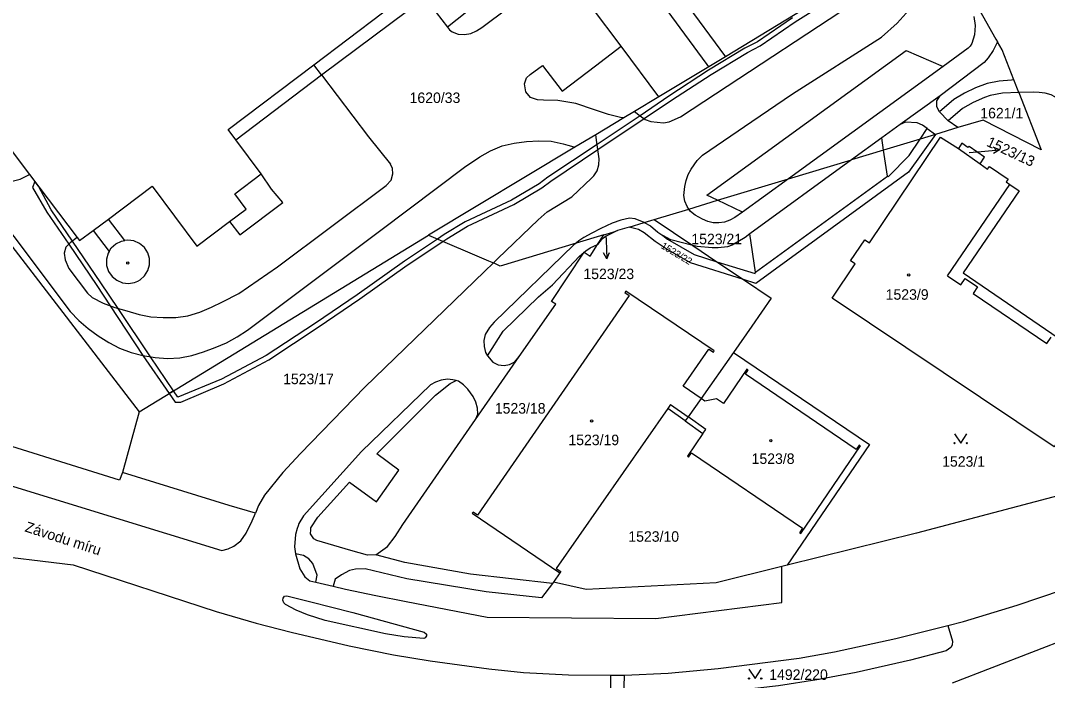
# Model space of a CAD drawing. Extents: x -869103 to -863415, y -1015889 to -1012477.
# Drawn here: x -865332.3 to -865165.9, y -1014971.3 to -1014864.3 of the extents above; entities that cross this region are included whole.
import ezdxf

# ---------------------------------------------------------------- set-up
doc = ezdxf.new("R2010")
doc.units = 0
for name, color, linetype in [('Hranice parcel', 7, 'Continuous'), ('Parcelní čísla', 7, 'Continuous'), ('Pop  PČ popisy', 7, 'Continuous'), ('Vnitřní kresba', 7, 'Continuous'), ('Věcná břemena k části', 7, 'Continuous'), ('Značky budov', 7, 'Continuous'), ('Značky kultur', 7, 'Continuous')]:
    doc.layers.add(name, color=color, linetype=linetype)

msp = doc.modelspace()

# ---------------------------------------------------------------- linework, layer by layer
at = {"layer": 'Hranice parcel'}
for p, q in [((-865371.68, -1014851.57), (-865313.08, -1014927.77)), ((-865173.24, -1014869.08), (-865173.99, -1014867.8)), ((-865228.86, -1014876.71), (-865232.83, -1014879.1)), ((-865168.26, -1014875.96), (-865170.55, -1014876.01)), ((-865180.35, -1014885.09), (-865176.82, -1014887.59)), ((-865176.82, -1014887.59), (-865175.63, -1014888.45)), ((-865229.64, -1014896.6), (-865223.36, -1014900.83)), ((-865233.66, -1014897.82), (-865235.58, -1014898.4)), ((-865313.08, -1014927.77), (-865266.19, -1014899.15)), ((-865238.82, -1014900.65), (-865237.78, -1014899.07)), ((-865219.92, -1014917.91), (-865234.25, -1014908.24)), ((-865216.76, -1014918.18), (-865222.04, -1014925.62)), ((-865313.08, -1014927.77), (-865315.77, -1014937.6)), ((-865259.1, -1014944.22), (-865244.92, -1014953.88)), ((-865244.92, -1014953.88), (-865245.97, -1014955.42)), ((-865245.97, -1014955.42), (-865246.11, -1014955.62)), ((-865236.67, -1014970.46), (-865234.47, -1014970.46))]:
    msp.add_line(p, q, dxfattribs=at)
for points in [[(-865259.28, -1014774.72), (-865240.7, -1014799.38), (-865214.74, -1014833.84), (-865197.02, -1014857.35), (-865218.06, -1014870.23)], [(-865228.86, -1014876.71), (-865235, -1014868.49), (-865244.57, -1014855.68), (-865246.73, -1014852.91), (-865267.56, -1014825.45), (-865291.78, -1014793.29), (-865293.17, -1014791.44), (-865291.41, -1014790.12), (-865288.18, -1014787.69), (-865286.55, -1014786.48), (-865282.54, -1014783.45), (-865282.41, -1014783.62)], [(-865282.41, -1014783.62), (-865281.06, -1014785.41), (-865279.62, -1014787.31), (-865278.78, -1014788.42), (-865282.36, -1014791.15), (-865269.37, -1014808.2), (-865266.55, -1014806.04), (-865261.54, -1014812.67), (-865232.35, -1014851.29), (-865224.94, -1014860.88), (-865218.06, -1014870.23)], [(-865363.75, -1014845.66), (-865330.82, -1014889.31), (-865323.12, -1014899.52), (-865322.73, -1014900.03), (-865320.5, -1014898.36), (-865317.94, -1014901.78)], [(-865180.77, -1014855.79), (-865174.26, -1014867.34), (-865173.99, -1014867.8)], [(-865317.94, -1014901.78), (-865318.11, -1014902.06), (-865318.37, -1014903.04), (-865318.34, -1014904.05), (-865318.03, -1014905.01), (-865317.47, -1014905.83), (-865316.7, -1014906.46), (-865315.79, -1014906.85), (-865314.8, -1014906.97), (-865313.82, -1014906.81), (-865313.31, -1014906.61), (-865312.92, -1014906.39), (-865312.18, -1014905.73), (-865311.65, -1014904.88), (-865311.38, -1014903.93), (-865311.39, -1014902.93), (-865311.67, -1014901.98), (-865312.22, -1014901.13), (-865312.99, -1014900.47), (-865313.91, -1014900.06), (-865314.91, -1014899.93), (-865315.4, -1014900.01), (-865318.05, -1014896.53), (-865310.95, -1014891.21), (-865303.71, -1014900.92), (-865298.43, -1014896.92), (-865296.74, -1014899.07), (-865289.82, -1014893.87), (-865291.65, -1014891.71), (-865293.31, -1014889.21), (-865297.41, -1014883.68), (-865283.53, -1014873.16), (-865284.78, -1014871.52), (-865268.06, -1014858.83)], [(-865232.83, -1014879.1), (-865231.9, -1014879.78), (-865231.08, -1014880.38), (-865230.15, -1014880.72), (-865228.15, -1014880.94), (-865227.19, -1014880.78), (-865225.36, -1014879.95), (-865217.83, -1014874.98), (-865199.42, -1014862.89)], [(-865173.99, -1014867.8), (-865174.7, -1014869.2), (-865175.53, -1014870.4), (-865176.19, -1014871.16), (-865179.74, -1014873.87), (-865183.31, -1014876.57), (-865189.8, -1014881.21), (-865192.76, -1014883.36), (-865197.66, -1014886.92)], [(-865218.06, -1014870.23), (-865220.78, -1014871.86), (-865228.86, -1014876.71)], [(-865170.55, -1014876.01), (-865171.35, -1014873.94), (-865173.24, -1014869.08)], [(-865170.55, -1014876.01), (-865166.94, -1014885.33), (-865176.33, -1014880.47)], [(-865163.24, -1014880.36), (-865163.53, -1014878.5), (-865163.8, -1014877.73), (-865164.08, -1014877.26), (-865164.7, -1014876.72), (-865165.3, -1014876.39), (-865166.27, -1014876.12), (-865167.24, -1014876), (-865168.26, -1014875.96)], [(-865232.83, -1014879.1), (-865234.55, -1014880.14), (-865239.1, -1014882.88), (-865242.47, -1014884.9), (-865266.19, -1014899.15)], [(-865176.33, -1014880.47), (-865180.43, -1014881.71), (-865184.07, -1014882.81), (-865186.55, -1014883.56), (-865192.47, -1014885.35), (-865197.66, -1014886.92)], [(-865156.98, -1014920.68), (-865156.34, -1014921.12), (-865157.37, -1014922.63), (-865158.88, -1014924.84), (-865157.91, -1014925.59), (-865160.19, -1014928.96), (-865161.21, -1014928.26), (-865161.79, -1014929.08), (-865161, -1014929.64), (-865161.66, -1014930.59), (-865162.45, -1014930.03), (-865163.79, -1014931.93), (-865162.99, -1014932.49), (-865163.66, -1014933.43), (-865164.45, -1014932.88), (-865164.86, -1014933.46), (-865200.82, -1014909.33), (-865197.06, -1014903.79), (-865197.81, -1014903.28), (-865195.49, -1014899.91), (-865194.77, -1014900.38), (-865183.27, -1014883.24), (-865180.35, -1014885.09)], [(-865176.82, -1014887.59), (-865176.1, -1014886.51), (-865178.63, -1014884.76), (-865178.8, -1014884.95), (-865179.77, -1014884.25), (-865180.35, -1014885.09)], [(-865229.64, -1014896.6), (-865224.01, -1014894.9), (-865219.37, -1014893.49), (-865207.85, -1014890.01), (-865197.66, -1014886.92)], [(-865197.66, -1014886.92), (-865214.15, -1014898.91), (-865214.89, -1014899.51), (-865216.98, -1014900.77), (-865217.77, -1014901.04), (-865219.26, -1014901.18), (-865220.24, -1014901.21), (-865222.66, -1014900.98), (-865223.36, -1014900.83)], [(-865175.63, -1014888.45), (-865175.32, -1014888.02), (-865172.31, -1014890.05), (-865172.61, -1014890.49), (-865172.04, -1014890.94), (-865170.52, -1014891.98), (-865179.59, -1014905.26), (-865156.98, -1014920.68)], [(-865233.66, -1014897.82), (-865231.28, -1014897.1), (-865229.64, -1014896.6)], [(-865235.58, -1014898.4), (-865237.39, -1014899.32), (-865238.22, -1014899.92), (-865238.82, -1014900.65)], [(-865237.78, -1014899.07), (-865236.34, -1014898.63), (-865235.58, -1014898.4)], [(-865215.19, -1014906.33), (-865223.77, -1014903.64), (-865227.71, -1014901.37), (-865229.47, -1014900.18), (-865231.27, -1014898.74), (-865232.18, -1014898.24), (-865233.66, -1014897.82)], [(-865266.19, -1014899.15), (-865256.49, -1014903.29), (-865255.69, -1014903.65)], [(-865237.78, -1014899.07), (-865242.27, -1014900.43), (-865254.58, -1014904.15), (-865255.69, -1014903.65)], [(-865270.36, -1014946.03), (-865258.56, -1014929.02), (-865251.49, -1014918.83), (-865245.58, -1014910.32), (-865246.26, -1014909.87), (-865240.97, -1014901.89)], [(-865240.97, -1014901.89), (-865240.02, -1014902.52), (-865238.82, -1014900.65)], [(-865223.36, -1014900.83), (-865219.46, -1014903.45), (-865215.19, -1014906.33)], [(-865315.77, -1014937.6), (-865316.28, -1014938.84), (-865417.18, -1014907.31), (-865420.17, -1014905.88), (-865422.4, -1014904.51)], [(-865255.69, -1014903.65), (-865257.1, -1014905.01), (-865276.49, -1014923.77), (-865286.93, -1014934.55), (-865289.78, -1014937.61), (-865292.74, -1014941.3), (-865293.75, -1014942.98), (-865294.25, -1014944.21), (-865298.49, -1014942.96), (-865315.77, -1014937.6)], [(-865215.19, -1014906.33), (-865210.69, -1014909.36), (-865213.82, -1014913.91), (-865216.76, -1014918.18)], [(-865234.25, -1014908.24), (-865234.38, -1014908.44), (-865233.68, -1014908.91), (-865258.27, -1014944.52), (-865258.98, -1014944.04), (-865259.1, -1014944.22)], [(-865222.04, -1014925.62), (-865224.92, -1014923.61), (-865220.76, -1014917.63), (-865220.05, -1014918.11), (-865219.92, -1014917.91)], [(-865216.76, -1014918.18), (-865194.77, -1014933.1), (-865208.08, -1014952.64)], [(-865224.61, -1014929.25), (-865221.74, -1014931.3), (-865224.26, -1014934.99), (-865224.05, -1014935.13), (-865223.57, -1014934.43), (-865205.62, -1014946.67), (-865206.1, -1014947.38), (-865205.9, -1014947.51), (-865196.22, -1014933.32), (-865196.42, -1014933.18), (-865196.91, -1014933.9), (-865214.86, -1014921.66), (-865214.4, -1014920.98), (-865214.6, -1014920.85), (-865218.42, -1014926.45), (-865219.55, -1014925.67), (-865221.45, -1014926.03), (-865222.04, -1014925.62)], [(-865423.24, -1014922.6), (-865419.49, -1014923.29), (-865407.69, -1014926.15), (-865398.15, -1014928.74), (-865388.31, -1014931.52), (-865380.49, -1014933.91), (-865366.86, -1014941.5), (-865338.97, -1014950.75), (-865323.74, -1014952.57), (-865300.57, -1014960.18), (-865294.14, -1014962.05), (-865288.43, -1014963.5), (-865279.04, -1014965.71), (-865271.85, -1014967.2), (-865265.9, -1014968.15), (-865256.44, -1014969.45), (-865250.8, -1014970.04), (-865243.52, -1014970.44), (-865236.67, -1014970.46)], [(-865222.04, -1014925.62), (-865224.14, -1014928.59), (-865224.61, -1014929.25)], [(-865224.61, -1014929.25), (-865227.44, -1014927.23), (-865245.5, -1014953.19), (-865244.78, -1014953.68), (-865244.92, -1014953.88)], [(-865132.79, -1014928.94), (-865149.72, -1014937.59), (-865187.14, -1014947.45), (-865208.08, -1014952.64)], [(-865246.11, -1014955.62), (-865259.4, -1014954.08), (-865270.02, -1014952.2), (-865274.75, -1014950.97), (-865272.84, -1014949.63), (-865271.57, -1014948.02), (-865270.36, -1014946.03)], [(-865182.04, -1014962.41), (-865179.54, -1014961.77), (-865170.85, -1014959.11), (-865163.46, -1014956.63), (-865153.24, -1014952.92), (-865143.8, -1014949.04), (-865142.12, -1014948.21)], [(-865208.08, -1014952.64), (-865208.95, -1014952.86), (-865219.6, -1014955.49), (-865240.63, -1014956.57), (-865245.97, -1014955.42)], [(-865149.23, -1014959.35), (-865181.35, -1014971.78)], [(-865182.04, -1014962.41), (-865181.33, -1014964.98), (-865181.35, -1014965.61), (-865181.56, -1014965.97), (-865182.33, -1014966.51), (-865188.13, -1014968.03), (-865196.89, -1014970.05), (-865203.29, -1014971.23), (-865209.5, -1014972.19), (-865216.7, -1014973.03), (-865223.92, -1014973.68), (-865234.56, -1014974.25), (-865234.47, -1014970.46)], [(-865234.47, -1014970.46), (-865227.37, -1014970.18), (-865219.25, -1014969.4), (-865206.13, -1014967.75), (-865200.4, -1014966.71), (-865190.49, -1014964.56), (-865182.04, -1014962.41)], [(-865236.68, -1014974.31), (-865236.67, -1014970.46)]]:
    msp.add_lwpolyline(points, dxfattribs=at)
at = {"layer": 'Pop  PČ popisy'}
for p, q in [((-865176.68, -1014885.55), (-865173.69, -1014885.29)), ((-865173.69, -1014885.29), (-865174.73, -1014884.88)), ((-865173.69, -1014885.29), (-865174.64, -1014885.88)), ((-865178.6, -1014885.72), (-865176.68, -1014885.55)), ((-865237.47, -1014899.2), (-865237.44, -1014899.97)), ((-865237.44, -1014899.97), (-865237.33, -1014902.97)), ((-865237.33, -1014902.97), (-865236.87, -1014901.95)), ((-865237.33, -1014902.97), (-865237.87, -1014901.99))]:
    msp.add_line(p, q, dxfattribs=at)
at = {"layer": 'Vnitřní kresba'}
for p, q in [((-865259.96, -1014862.94), (-865263.13, -1014865.42)), ((-865182.8, -1014871.8), (-865207.85, -1014890.01)), ((-865182.02, -1014880.58), (-865183.4, -1014879.14)), ((-865186.55, -1014883.56), (-865185.4, -1014881.85)), ((-865185.4, -1014881.85), (-865184.07, -1014882.81)), ((-865180.43, -1014881.71), (-865182.02, -1014880.58)), ((-865192.47, -1014885.35), (-865192.76, -1014883.36)), ((-865191.85, -1014889.58), (-865192.47, -1014885.35)), ((-865207.85, -1014890.01), (-865215.3, -1014895.42)), ((-865213.2, -1014905.12), (-865191.85, -1014889.58)), ((-865182.14, -1014905.73), (-865172.04, -1014890.94)), ((-865215.3, -1014895.42), (-865219.37, -1014893.49)), ((-865320.5, -1014898.36), (-865318.05, -1014896.53)), ((-865281.92, -1014904.33), (-865273.94, -1014898.32)), ((-865226.95, -1014899.88), (-865228.23, -1014899.21)), ((-865223.36, -1014900.83), (-865226.95, -1014899.88)), ((-865213.2, -1014905.12), (-865214.15, -1014898.91)), ((-865182.14, -1014905.73), (-865179.95, -1014907.22)), ((-865179.95, -1014907.22), (-865179.25, -1014906.19)), ((-865179.25, -1014906.19), (-865177.26, -1014907.54)), ((-865177.26, -1014907.54), (-865177.97, -1014908.58)), ((-865177.97, -1014908.58), (-865166.03, -1014916.72)), ((-865166.03, -1014916.72), (-865165.32, -1014915.69)), ((-865226.98, -1014926.57), (-865227.44, -1014927.23)), ((-865226.98, -1014926.57), (-865224.14, -1014928.59)), ((-865221.28, -1014930.63), (-865224.14, -1014928.59)), ((-865221.74, -1014931.3), (-865221.28, -1014930.63)), ((-865208.98, -1014958.72), (-865208.95, -1014952.86)), ((-865284.46, -1014955.41), (-865281.66, -1014956.06)), ((-865229.35, -1014961.28), (-865208.98, -1014958.72)), ((-865256.69, -1014961.06), (-865229.35, -1014961.28))]:
    msp.add_line(p, q, dxfattribs=at)
for points in [[(-865367.02, -1014848.04), (-865366.6, -1014848.61), (-865342.58, -1014880.52), (-865335.55, -1014889.69), (-865334.72, -1014890.32), (-865333.67, -1014890.4), (-865332.36, -1014890.06), (-865330.82, -1014889.31)], [(-865220.78, -1014871.86), (-865221.07, -1014871.47), (-865227.53, -1014862.67), (-865236.6, -1014850.09), (-865236.85, -1014849.9), (-865237.18, -1014850), (-865244.57, -1014855.52), (-865244.57, -1014855.68)], [(-865370.22, -1014850.46), (-865369.93, -1014850.84), (-865351.86, -1014874.83), (-865324.27, -1014911.54), (-865322.86, -1014912.99), (-865321.32, -1014914.3), (-865319.72, -1014915.44), (-865317.99, -1014916.56), (-865316.25, -1014917.48), (-865314.38, -1014918.15), (-865312.47, -1014918.64), (-865310.48, -1014918.98), (-865308.5, -1014919.12), (-865306.5, -1014919.02), (-865304.54, -1014918.66), (-865302.63, -1014918.05), (-865300.76, -1014917.37), (-865298.92, -1014916.58), (-865297.17, -1014915.64), (-865295.5, -1014914.56), (-865281.92, -1014904.33)], [(-865257.57, -1014865.45), (-865248.8, -1014858.87), (-865244.57, -1014855.68)], [(-865283.53, -1014873.16), (-865266.8, -1014860.62), (-865263.13, -1014865.42)], [(-865224.01, -1014894.9), (-865224.29, -1014894.51), (-865224.68, -1014893.64), (-865224.81, -1014892.7), (-865224.65, -1014891.24), (-865224.45, -1014890.29), (-865224.15, -1014889.31), (-865223.66, -1014888.46), (-865222.68, -1014887.05), (-865221.82, -1014886.17), (-865213.82, -1014880.73), (-865207.2, -1014876.23), (-865192.83, -1014867.05), (-865190.25, -1014864.79), (-865188.3, -1014862.58)], [(-865177.87, -1014863.67), (-865177.63, -1014865.15), (-865177.72, -1014866.65), (-865178.19, -1014868.05), (-865178.44, -1014868.51), (-865178.77, -1014868.84), (-865182.8, -1014871.8)], [(-865263.13, -1014865.42), (-865262.8, -1014865.85), (-865262.36, -1014866.16), (-865261.38, -1014866.56), (-865260.35, -1014866.62), (-865259.34, -1014866.43), (-865258.42, -1014865.99), (-865257.57, -1014865.45)], [(-865234.55, -1014880.14), (-865235.08, -1014880.04), (-865237.03, -1014879.56), (-865239.3, -1014878.82), (-865242.35, -1014877.79), (-865245.25, -1014877.32), (-865247.55, -1014877.23), (-865248.56, -1014877.18), (-865249.66, -1014876.81), (-865250.43, -1014875.89), (-865250.65, -1014874.62), (-865250.3, -1014873.61), (-865249.75, -1014873.07), (-865247.75, -1014871.62), (-865244.54, -1014875.78), (-865239.16, -1014871.68), (-865235, -1014868.49)], [(-865219.37, -1014893.49), (-865221.11, -1014892.67), (-865188.81, -1014869.2), (-865182.8, -1014871.8)], [(-865297.41, -1014883.68), (-865298.67, -1014882.01), (-865284.78, -1014871.52)], [(-865283.53, -1014873.16), (-865275.93, -1014883.19), (-865272.37, -1014887.62)], [(-865171.35, -1014873.94), (-865171.75, -1014874), (-865173.75, -1014874.15), (-865175.7, -1014874.55), (-865177.57, -1014875.25), (-865179.37, -1014876.1), (-865181.08, -1014877.17), (-865183.4, -1014879.14)], [(-865183.4, -1014879.14), (-865183.85, -1014878.31), (-865183.86, -1014877.35), (-865183.31, -1014876.57)], [(-865170.55, -1014876.01), (-865173.22, -1014876.11), (-865175.18, -1014876.51), (-865176.12, -1014876.81), (-865177.95, -1014877.62), (-865179.67, -1014878.63), (-865182.02, -1014880.58)], [(-865185.4, -1014881.85), (-865186.18, -1014881.29), (-865187.01, -1014880.92), (-865188.92, -1014880.82), (-865189.8, -1014881.21)], [(-865255.69, -1014903.65), (-865254.94, -1014902.93), (-865248.45, -1014896.68), (-865246.97, -1014895.35), (-865243, -1014892.92), (-865239.8, -1014889.89), (-865239.43, -1014889.54), (-865238.86, -1014888.72), (-865238.6, -1014887.75), (-865238.57, -1014886.75), (-865238.93, -1014884.14), (-865239.1, -1014882.88)], [(-865184.07, -1014882.81), (-865188.41, -1014888.92), (-865213.15, -1014906.97), (-865215.19, -1014906.33)], [(-865191.85, -1014889.58), (-865191.69, -1014889.65), (-865188.34, -1014886.23), (-865186.55, -1014883.56)], [(-865273.94, -1014898.32), (-865260.38, -1014888.1), (-865257.89, -1014886.45), (-865256.13, -1014885.47), (-865254.27, -1014884.68), (-865252.33, -1014884.21), (-865250.33, -1014883.96), (-865248.34, -1014883.86), (-865246.33, -1014883.92), (-865244.4, -1014884.33), (-865243.6, -1014884.57), (-865242.63, -1014884.83), (-865242.47, -1014884.9)], [(-865323.12, -1014899.52), (-865324.23, -1014900.36), (-865324.96, -1014901.1), (-865325.22, -1014902.08), (-865325.08, -1014903.13), (-865324.46, -1014904.57), (-865321.46, -1014908.56), (-865320.67, -1014909.24), (-865318.89, -1014910.17), (-865317.02, -1014910.88), (-865315.09, -1014911.43), (-865313.05, -1014911.98), (-865311.18, -1014912.4), (-865309.18, -1014912.49), (-865307.14, -1014912.48), (-865305.16, -1014912.2), (-865303.23, -1014911.65), (-865301.37, -1014910.84), (-865299.59, -1014909.96), (-865296.9, -1014908.62), (-865290.64, -1014904.29), (-865273.05, -1014891.1), (-865272.26, -1014890.21), (-865271.95, -1014889.22), (-865272.01, -1014888.32), (-865272.37, -1014887.62)], [(-865298.43, -1014896.92), (-865295.72, -1014894.93), (-865297.57, -1014892.44), (-865293.31, -1014889.21)], [(-865215.3, -1014895.42), (-865216.56, -1014896.26), (-865217.36, -1014896.73), (-865218.25, -1014897.03), (-865219.15, -1014897.16), (-865220.07, -1014897.12), (-865220.93, -1014896.91), (-865221.79, -1014896.57), (-865223, -1014895.88), (-865223.74, -1014895.28), (-865224.01, -1014894.9)], [(-865231.28, -1014897.1), (-865232.69, -1014896.5), (-865233.61, -1014896.38), (-865235.05, -1014896.7), (-865236.46, -1014897.2), (-865238.3, -1014898.06), (-865239.74, -1014898.8), (-865241.01, -1014899.54), (-865241.86, -1014900.08), (-865242.27, -1014900.43)], [(-865231.28, -1014897.1), (-865230.23, -1014897.62), (-865229.03, -1014898.64), (-865228.23, -1014899.21)], [(-865317.94, -1014901.78), (-865317.58, -1014901.2), (-865316.83, -1014900.52), (-865315.91, -1014900.09), (-865315.4, -1014900.01)], [(-865228.23, -1014899.21), (-865227.47, -1014899.8), (-865223.17, -1014902.3), (-865219.46, -1014903.45)], [(-865242.27, -1014900.43), (-865242.63, -1014900.73), (-865255.57, -1014913.26), (-865256.32, -1014914.13), (-865257.02, -1014915.26), (-865257.22, -1014916.2), (-865257.19, -1014917.2), (-865256.95, -1014918.15), (-865256.63, -1014918.68)], [(-865256.63, -1014918.68), (-865254.08, -1014914.7), (-865248.36, -1014909.12), (-865246.11, -1014907.22), (-865241.72, -1014902.54), (-865240.97, -1014901.89)], [(-865240.97, -1014901.89), (-865240.72, -1014901.69), (-865239.98, -1014901.21), (-865238.82, -1014900.65)], [(-865219.46, -1014903.45), (-865213.3, -1014905.37), (-865213.2, -1014905.12)], [(-865256.63, -1014918.68), (-865255.78, -1014919.71), (-865254.9, -1014920.15), (-865253.94, -1014920.25), (-865253.07, -1014920.09), (-865252.21, -1014919.66), (-865251.49, -1014918.83)], [(-865261.69, -1014922.73), (-865262.28, -1014922.57), (-865263.11, -1014922.47), (-865264.12, -1014922.63), (-865265.07, -1014922.97), (-865265.86, -1014923.4), (-865277.07, -1014934.2), (-865286.43, -1014944.64), (-865287.19, -1014945.89), (-865287.33, -1014946.28)], [(-865285.27, -1014946.92), (-865285.24, -1014946.6), (-865284.1, -1014944.86), (-865279.01, -1014939.19), (-865274.6, -1014942.4), (-865271.01, -1014937.22), (-865274.57, -1014934.6), (-865265.08, -1014925.11), (-865262.67, -1014923.21), (-865261.69, -1014922.73)], [(-865258.56, -1014929.02), (-865258.23, -1014928.14), (-865258.24, -1014927.19), (-865258.54, -1014926.23), (-865258.97, -1014925.32), (-865259.83, -1014924.13), (-865260.53, -1014923.41), (-865261.33, -1014922.84), (-865261.69, -1014922.73)], [(-865345.28, -1014936.29), (-865299.7, -1014950.27), (-865298.64, -1014949.98), (-865297.75, -1014949.57), (-865296.6, -1014948.68), (-865295.74, -1014947.44), (-865294.76, -1014945.47), (-865294.25, -1014944.21)], [(-865287.33, -1014946.28), (-865287.48, -1014946.69), (-865287.72, -1014947.65), (-865287.9, -1014949.65), (-865287.77, -1014950.8)], [(-865274.75, -1014950.97), (-865276.08, -1014951.03), (-865278.78, -1014950.28), (-865284.28, -1014948.67), (-865284.75, -1014948.37), (-865285.32, -1014947.55), (-865285.27, -1014946.92)], [(-865287.77, -1014950.8), (-865287.04, -1014953.26), (-865286.24, -1014954.53), (-865285.44, -1014955.19), (-865284.46, -1014955.41)], [(-865284.46, -1014955.41), (-865284.25, -1014954.27), (-865284.91, -1014952.4), (-865285.6, -1014951.63), (-865286.43, -1014951.06), (-865287.77, -1014950.8)], [(-865246.11, -1014955.62), (-865247.88, -1014957.93), (-865256.84, -1014956.98), (-865269.69, -1014954.88), (-865276.48, -1014953.24), (-865278, -1014953.27), (-865278.98, -1014953.51), (-865280.31, -1014954.22), (-865281.31, -1014954.93), (-865281.66, -1014956.06)], [(-865281.66, -1014956.06), (-865279.62, -1014956.55), (-865274.71, -1014957.55), (-865269.8, -1014958.55), (-865256.69, -1014961.06)], [(-865289.37, -1014959.02), (-865289.66, -1014958.78), (-865289.77, -1014958.3), (-865289.74, -1014957.98), (-865289.5, -1014957.67), (-865289.15, -1014957.61), (-865285.25, -1014958.59), (-865278.46, -1014960.32), (-865266.89, -1014963.51), (-865266.54, -1014963.81), (-865266.53, -1014964.13), (-865266.71, -1014964.42), (-865266.96, -1014964.55), (-865270.16, -1014964.24), (-865273.15, -1014963.77), (-865282.93, -1014961.6), (-865285.8, -1014960.69), (-865287.63, -1014959.92), (-865289.37, -1014959.02)]]:
    msp.add_lwpolyline(points, dxfattribs=at)
at = {"layer": 'Věcná břemena k části'}
msp.add_lwpolyline([(-865207.23, -1014863.9), (-865212.88, -1014867.78), (-865214.93, -1014868.81), (-865220.81, -1014872.39), (-865227.26, -1014876.58), (-865231.9, -1014879.78), (-865238.89, -1014884.43), (-865246.85, -1014889.74), (-865248.27, -1014890.83), (-865252.73, -1014893.47), (-865260.24, -1014896.97), (-865263.68, -1014899.06), (-865264.73, -1014899.77), (-865270.11, -1014903.37), (-865277.77, -1014908.79), (-865284.5, -1014913.4), (-865292.48, -1014918.66), (-865299.72, -1014922.5), (-865306.8, -1014925.42), (-865307.51, -1014924.37), (-865308.21, -1014924.8), (-865307.22, -1014926.22), (-865306.34, -1014926.21), (-865299.38, -1014923.22), (-865292.08, -1014919.34), (-865284.06, -1014914.06), (-865277.31, -1014909.45), (-865269.65, -1014904.03), (-865263.86, -1014900.15), (-865263.24, -1014899.74), (-865259.86, -1014897.67), (-865252.35, -1014894.17), (-865247.83, -1014891.49), (-865246.39, -1014890.38), (-865238.77, -1014885.27), (-865231.28, -1014880.24), (-865226.82, -1014877.24), (-865220.39, -1014873.07), (-865214.53, -1014869.51), (-865212.48, -1014868.46), (-865206.79, -1014864.56), (-865199.86, -1014860.17)], dxfattribs=at)
msp.add_lwpolyline([(-865329.96, -1014890.46), (-865330.33, -1014891.4), (-865328.01, -1014895.43), (-865324.49, -1014900.62), (-865319.95, -1014907.32), (-865317.79, -1014910.59), (-865312.47, -1014918.64), (-865308.21, -1014924.8), (-865307.51, -1014924.37), (-865311.22, -1014918.85), (-865316.49, -1014911.03), (-865319.29, -1014906.88), (-865323.88, -1014900.1), (-865327.33, -1014895.01), (-865329.39, -1014891.2)], close=True, dxfattribs=at)
at = {"layer": 'Značky budov'}
for centre in [(-865314.92, -1014903.66), (-865188.4, -1014905.59), (-865239.77, -1014929.27), (-865210.73, -1014932.47)]:
    msp.add_circle(centre, 0.175, dxfattribs=at)
at = {"layer": 'Značky kultur'}
for points in [[(-865180.98, -1014931.37), (-865179.98, -1014932.87), (-865178.98, -1014931.37)], [(-865214.28, -1014969.52), (-865213.28, -1014971.02), (-865212.28, -1014969.52)]]:
    msp.add_lwpolyline(points, dxfattribs=at)
for centre in [(-865180.98, -1014932.87), (-865178.98, -1014932.87), (-865214.28, -1014971.02), (-865212.28, -1014971.02)]:
    msp.add_circle(centre, 0.1, dxfattribs=at)

# ---------------------------------------------------------------- texts
at = {"layer": 'Parcelní čísla'}
for s, p in [('1620/33', (-865269.26, -1014877.71)), ('1621/1', (-865176.8, -1014880.2)), ('1523/21', (-865223.61, -1014900.61)), ('1523/23', (-865241.1, -1014906.27)), ('1523/9', (-865192.13, -1014909.61)), ('1523/17', (-865289.75, -1014923.3)), ('1523/18', (-865255.45, -1014928.07)), ('1523/19', (-865243.53, -1014933.19)), ('1523/8', (-865213.85, -1014936.23)), ('1523/1', (-865182.98, -1014936.68)), ('1523/10', (-865233.82, -1014948.85)), ('1492/220', (-865210.99, -1014971.24))]:
    msp.add_text(s, height=1.7, dxfattribs=at).set_placement(p)
for s, height, rotation, p in [('1523/13', 1.7, 335, (-865175.93, -1014884.62)), ('1523/22', 1.139, 329, (-865228.65, -1014901.18))]:
    msp.add_text(s, height=height, rotation=rotation, dxfattribs=at).set_placement(p)
at = {"layer": 'Pop  PČ popisy'}
msp.add_text('Závodu míru', height=1.7, rotation=342, dxfattribs=at).set_placement((-865331.71, -1014947.15))

doc.saveas('drawing.dxf')
